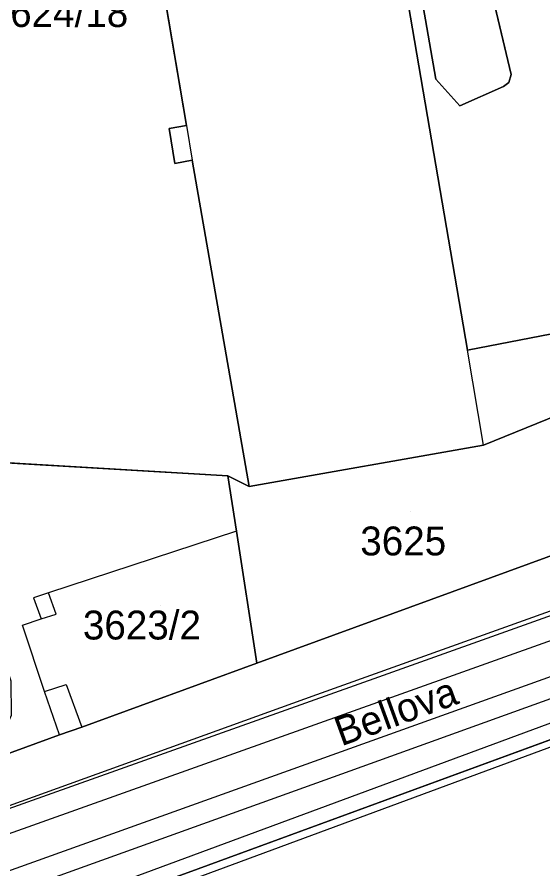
# Model space of a CAD drawing. Extents: x -264070 to -262271, y -1238894 to -1238141.
# Drawn here: x -262498.2 to -262461.8, y -1238418.9 to -1238359.9 of the extents above; entities that cross this region are included whole.
import ezdxf

# ---------------------------------------------------------------- set-up
doc = ezdxf.new("R2010")
doc.units = 0
for name, color, linetype in [('body_kn', 7, 'Continuous'), ('kladpar_druhypozemkov', 7, 'Continuous'), ('kladpar_hranice', 7, 'Continuous'), ('kladpar_parcelnecisla', 7, 'Continuous'), ('kladpar_plochy', 7, 'Continuous'), ('popisy', 7, 'Continuous'), ('tarchy_linie', 7, 'Continuous'), ('zappar_hrandruhpozemk', 7, 'Continuous')]:
    doc.layers.add(name, color=color, linetype=linetype)

msp = doc.modelspace()

# ---------------------------------------------------------------- linework, layer by layer
at = {"layer": 'body_kn'}
for p, q in [((-262464, -1238363.91), (-262464, -1238363.91)), ((-262464, -1238363.91), (-262464, -1238363.91)), ((-262469.21, -1238364.23), (-262469.21, -1238364.23)), ((-262464.15, -1238364.45), (-262464.15, -1238364.45)), ((-262464.52, -1238364.74), (-262464.52, -1238364.74)), ((-262467.54, -1238366.06), (-262467.54, -1238366.06)), ((-262486.49, -1238367.42), (-262486.49, -1238367.42)), ((-262486.49, -1238367.42), (-262486.49, -1238367.42)), ((-262487.69, -1238367.64), (-262487.69, -1238367.64)), ((-262486.08, -1238369.83), (-262486.08, -1238369.83)), ((-262487.28, -1238370.05), (-262487.28, -1238370.05)), ((-262467.02, -1238382.99), (-262467.02, -1238382.99)), ((-262465.9, -1238389.56), (-262465.9, -1238389.56)), ((-262465.9, -1238389.56), (-262465.9, -1238389.56)), ((-262483.61, -1238391.67), (-262483.61, -1238391.67)), ((-262483.61, -1238391.67), (-262483.61, -1238391.67)), ((-262482.13, -1238392.42), (-262482.13, -1238392.42)), ((-262483.01, -1238395.52), (-262483.01, -1238395.52)), ((-262483.01, -1238395.52), (-262483.01, -1238395.52)), ((-262496.04, -1238399.79), (-262496.04, -1238399.79)), ((-262496.04, -1238399.79), (-262496.04, -1238399.79)), ((-262497.08, -1238400.13), (-262497.08, -1238400.13)), ((-262495.51, -1238401.25), (-262495.51, -1238401.25)), ((-262495.51, -1238401.25), (-262495.51, -1238401.25)), ((-262496.55, -1238401.59), (-262496.55, -1238401.59)), ((-262496.55, -1238401.59), (-262496.55, -1238401.59)), ((-262497.83, -1238402.03), (-262497.83, -1238402.03)), ((-262481.6, -1238404.66), (-262481.6, -1238404.66)), ((-262473.15, -1238405.59), (-262473.15, -1238405.59)), ((-262461.81, -1238405.79), (-262461.81, -1238405.79)), ((-262494.81, -1238406.12), (-262494.81, -1238406.12)), ((-262496.31, -1238406.6), (-262496.31, -1238406.6)), ((-262496.31, -1238406.6), (-262496.31, -1238406.6)), ((-262477.45, -1238406.81), (-262477.45, -1238406.81)), ((-262472.6, -1238407.14), (-262472.6, -1238407.14)), ((-262493.73, -1238409.08), (-262493.73, -1238409.08)), ((-262495.27, -1238409.61), (-262495.27, -1238409.61)), ((-262495.27, -1238409.61), (-262495.27, -1238409.61)), ((-262475.73, -1238412.31), (-262475.73, -1238412.31))]:
    msp.add_line(p, q, dxfattribs=at)
at = {"layer": 'kladpar_druhypozemkov'}
for p, q in [((-262470.97, -1238394.15), (-262470.97, -1238394.15)), ((-262488.29, -1238400.64), (-262488.29, -1238400.64))]:
    msp.add_line(p, q, dxfattribs=at)
at = {"layer": 'kladpar_hranice'}
for points in [[(-262478.58, -1238315.41), (-262467.02, -1238382.99), (-262461.18, -1238381.86), (-262460.01, -1238387.15), (-262465.9, -1238389.56), (-262482.13, -1238392.42), (-262486.08, -1238369.83), (-262487.28, -1238370.05), (-262487.69, -1238367.64), (-262486.49, -1238367.42), (-262491.81, -1238336.03), (-262494.82, -1238318.32), (-262491.17, -1238317.65), (-262491.6, -1238315.39), (-262482.51, -1238313.6), (-262482.07, -1238316.03), (-262478.58, -1238315.41)], [(-262461.18, -1238381.86), (-262467.02, -1238382.99), (-262478.58, -1238315.41)], [(-262493.42, -1238336.31), (-262491.81, -1238336.03), (-262486.49, -1238367.42), (-262487.69, -1238367.64), (-262487.28, -1238370.05), (-262486.08, -1238369.83), (-262482.13, -1238392.42), (-262483.61, -1238391.67), (-262499.77, -1238390.73), (-262510.41, -1238390.05), (-262510.32, -1238366.02), (-262510.24, -1238345.87), (-262510.1, -1238327.9), (-262510.31, -1238324.18), (-262511.28, -1238319.26), (-262508.44, -1238318.51), (-262505.15, -1238338.29)], [(-262464, -1238363.91), (-262464.15, -1238364.45), (-262464.52, -1238364.74), (-262467.54, -1238366.06), (-262469.21, -1238364.23), (-262473.81, -1238337.84), (-262470.57, -1238337.22), (-262470.44, -1238337.27), (-262470.25, -1238337.56), (-262464, -1238363.91)], [(-262470.25, -1238337.56), (-262470.44, -1238337.27), (-262470.57, -1238337.22), (-262473.81, -1238337.84), (-262469.21, -1238364.23), (-262467.54, -1238366.06), (-262464.52, -1238364.74), (-262464.15, -1238364.45), (-262464, -1238363.91), (-262470.25, -1238337.56)], [(-262499.25, -1238411.06), (-262495.27, -1238409.61), (-262493.73, -1238409.08), (-262481.6, -1238404.66), (-262457.47, -1238395.84), (-262456.93, -1238395.43), (-262456.42, -1238394.68), (-262456.31, -1238393.58), (-262458.35, -1238386.5), (-262456.97, -1238385.96), (-262452.88, -1238384.35), (-262451.75, -1238383.91), (-262448.88, -1238389.97), (-262448.11, -1238391.36), (-262447.21, -1238392.04), (-262446.45, -1238392.19), (-262420.5, -1238382.78)], [(-262465.9, -1238389.56), (-262460.01, -1238387.15), (-262458.35, -1238386.5), (-262456.31, -1238393.58), (-262456.42, -1238394.68), (-262456.93, -1238395.43), (-262457.47, -1238395.84), (-262481.6, -1238404.66), (-262483.01, -1238395.52), (-262483.61, -1238391.67), (-262482.13, -1238392.42), (-262465.9, -1238389.56)], [(-262406.15, -1238390.21), (-262420.13, -1238395.26), (-262460.31, -1238409.58), (-262486.36, -1238419.13), (-262511.17, -1238428.04)], [(-262483.61, -1238391.67), (-262483.01, -1238395.52), (-262481.6, -1238404.66), (-262493.73, -1238409.08), (-262495.27, -1238409.61), (-262499.25, -1238411.06), (-262499.54, -1238410.36), (-262498.61, -1238408.26), (-262498.63, -1238405.89), (-262499.44, -1238403.49), (-262499.74, -1238401.57), (-262500.03, -1238400.37), (-262500.64, -1238399.42), (-262500.01, -1238396.9), (-262499.77, -1238390.73), (-262483.61, -1238391.67)], [(-262514.48, -1238456.3), (-262513.74, -1238447.58), (-262512.89, -1238429.33), (-262511.17, -1238428.04), (-262486.36, -1238419.13), (-262460.31, -1238409.58)]]:
    msp.add_lwpolyline(points, dxfattribs=at)
at = {"layer": 'kladpar_plochy'}
for p, q in [((-262467.02, -1238382.99), (-262478.58, -1238315.41)), ((-262491.81, -1238336.03), (-262486.49, -1238367.42)), ((-262473.81, -1238337.84), (-262469.21, -1238364.23)), ((-262464, -1238363.91), (-262470.25, -1238337.56)), ((-262464.15, -1238364.45), (-262464, -1238363.91)), ((-262469.21, -1238364.23), (-262467.54, -1238366.06)), ((-262464.52, -1238364.74), (-262464.15, -1238364.45)), ((-262467.54, -1238366.06), (-262464.52, -1238364.74)), ((-262486.49, -1238367.42), (-262487.69, -1238367.64)), ((-262487.69, -1238367.64), (-262487.28, -1238370.05)), ((-262487.28, -1238370.05), (-262486.08, -1238369.83)), ((-262486.08, -1238369.83), (-262482.13, -1238392.42)), ((-262461.18, -1238381.86), (-262467.02, -1238382.99)), ((-262483.61, -1238391.67), (-262499.77, -1238390.73)), ((-262482.13, -1238392.42), (-262483.61, -1238391.67)), ((-262486.36, -1238419.13), (-262460.31, -1238409.58))]:
    msp.add_line(p, q, dxfattribs=at)
for points in [[(-262478.58, -1238315.41), (-262467.02, -1238382.99), (-262461.18, -1238381.86), (-262460.01, -1238387.15), (-262465.9, -1238389.56), (-262482.13, -1238392.42), (-262486.08, -1238369.83), (-262487.28, -1238370.05), (-262487.69, -1238367.64), (-262486.49, -1238367.42), (-262491.81, -1238336.03), (-262494.82, -1238318.32), (-262491.17, -1238317.65), (-262491.6, -1238315.39), (-262482.51, -1238313.6), (-262482.07, -1238316.03)], [(-262464, -1238363.91), (-262464.15, -1238364.45), (-262464.52, -1238364.74), (-262467.54, -1238366.06), (-262469.21, -1238364.23), (-262473.81, -1238337.84), (-262470.57, -1238337.22), (-262470.44, -1238337.27), (-262470.25, -1238337.56)], [(-262465.9, -1238389.56), (-262460.01, -1238387.15), (-262458.35, -1238386.5), (-262456.31, -1238393.58), (-262456.42, -1238394.68), (-262456.93, -1238395.43), (-262457.47, -1238395.84), (-262481.6, -1238404.66), (-262483.01, -1238395.52), (-262483.61, -1238391.67), (-262482.13, -1238392.42)], [(-262483.61, -1238391.67), (-262483.01, -1238395.52), (-262481.6, -1238404.66), (-262493.73, -1238409.08), (-262495.27, -1238409.61), (-262499.25, -1238411.06), (-262499.54, -1238410.36), (-262498.61, -1238408.26), (-262498.63, -1238405.89), (-262499.44, -1238403.49), (-262499.74, -1238401.57), (-262500.03, -1238400.37), (-262500.64, -1238399.42), (-262500.01, -1238396.9), (-262499.77, -1238390.73)]]:
    msp.add_lwpolyline(points, close=True, dxfattribs=at)
for points in [[(-262499.25, -1238411.06), (-262495.27, -1238409.61), (-262493.73, -1238409.08), (-262481.6, -1238404.66), (-262457.47, -1238395.84), (-262456.93, -1238395.43), (-262456.42, -1238394.68), (-262456.31, -1238393.58), (-262458.35, -1238386.5), (-262456.97, -1238385.96), (-262452.88, -1238384.35), (-262451.75, -1238383.91), (-262448.88, -1238389.97), (-262448.11, -1238391.36), (-262447.21, -1238392.04), (-262446.45, -1238392.19), (-262420.5, -1238382.78), (-262419.45, -1238382.45), (-262409.51, -1238378.89)], [(-262406.15, -1238390.21), (-262420.13, -1238395.26), (-262460.31, -1238409.58), (-262486.36, -1238419.13), (-262511.17, -1238428.04)]]:
    msp.add_lwpolyline(points, dxfattribs=at)
at = {"layer": 'tarchy_linie'}
for points in [[(-262333.51, -1238360.96), (-262393.06, -1238381.07), (-262461.81, -1238405.79), (-262512.61, -1238423.99)], [(-262353.35, -1238370.51), (-262378.92, -1238378.48), (-262415.36, -1238391.84), (-262502.5, -1238424.03), (-262512.79, -1238427.23)], [(-262378.42, -1238379.95), (-262414.82, -1238393.29), (-262501.96, -1238425.48), (-262512.87, -1238428.83), (-262512.79, -1238427.23), (-262512.71, -1238425.59), (-262512.61, -1238423.99), (-262512.45, -1238421.33), (-262512.34, -1238419.54), (-262473.15, -1238405.59), (-262426.98, -1238389.13), (-262426.19, -1238391.35), (-262393.57, -1238379.62)], [(-262427.84, -1238391.18), (-262472.6, -1238407.14), (-262512.45, -1238421.33)]]:
    msp.add_lwpolyline(points, dxfattribs=at)
at = {"layer": 'zappar_hrandruhpozemk'}
for p, q in [((-262486.49, -1238367.42), (-262486.08, -1238369.83)), ((-262465.9, -1238389.56), (-262467.02, -1238382.99)), ((-262475.73, -1238412.31), (-262419.76, -1238392.16)), ((-262483.01, -1238395.52), (-262496.04, -1238399.79)), ((-262495.51, -1238401.25), (-262496.04, -1238399.79)), ((-262496.55, -1238401.59), (-262495.51, -1238401.25)), ((-262497.83, -1238402.03), (-262496.55, -1238401.59)), ((-262510.3, -1238418.66), (-262477.45, -1238406.81)), ((-262512.71, -1238425.59), (-262475.73, -1238412.31))]:
    msp.add_line(p, q, dxfattribs=at)
for points in [[(-262477.45, -1238406.81), (-262457.53, -1238399.68), (-262456.12, -1238398.9), (-262455.15, -1238398.05), (-262454.56, -1238397.32), (-262454.21, -1238396.21), (-262454.31, -1238395.04), (-262455.25, -1238392.1)], [(-262496.04, -1238399.79), (-262497.08, -1238400.13), (-262496.55, -1238401.59)], [(-262495.27, -1238409.61), (-262496.31, -1238406.6), (-262497.83, -1238402.03)], [(-262496.31, -1238406.6), (-262494.81, -1238406.12), (-262493.73, -1238409.08)]]:
    msp.add_lwpolyline(points, dxfattribs=at)

# ---------------------------------------------------------------- texts
at = {"layer": 'kladpar_parcelnecisla'}
for s, p in [('3624/18', (-262500.184, -1238360.61)), ('3625', (-262474.444, -1238397.19)), ('3623/2', (-262493.658, -1238403.01))]:
    msp.add_text(s, height=2, dxfattribs=at).set_placement(p)
at = {"layer": 'popisy'}
msp.add_text('Bellova', height=2, rotation=20, dxfattribs=at).set_placement((-262475.76, -1238410.418))

doc.saveas('drawing.dxf')
